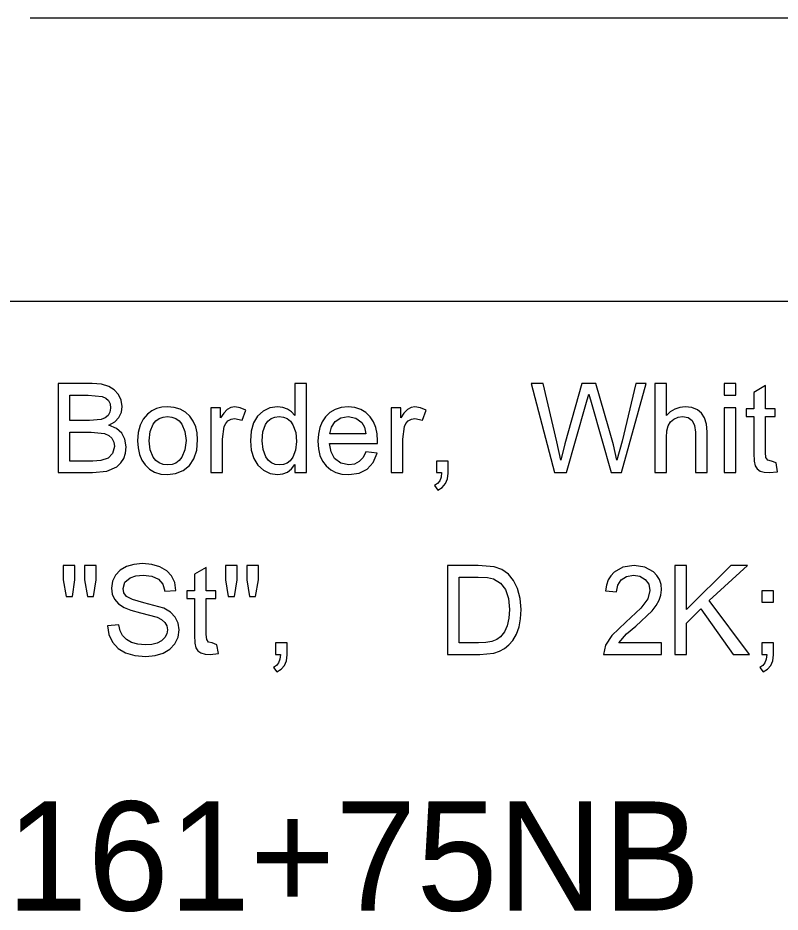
# Model space of a CAD drawing. Extents: x 1001568 to 1002149, y 1840825 to 1841423.
# Drawn here: x 1001936.508 to 1001939.301, y 1840965.23 to 1840968.507 of the extents above; entities that cross this region are included whole.
import ezdxf

# ---------------------------------------------------------------- set-up
doc = ezdxf.new("R2010")
doc.units = 0
for name, color, linetype in [('40', 7, 'Continuous'), ('R_No Plot', 7, 'Continuous'), ('SIGNS', 7, 'Continuous')]:
    doc.layers.add(name, color=color, linetype=linetype)

msp = doc.modelspace()

# ---------------------------------------------------------------- linework, layer by layer
at = {"layer": 'R_No Plot'}
msp.add_line((1001890.6501, 1840967.4691), (1001982.1327, 1840967.4691), dxfattribs=at)
at = {"layer": 'SIGNS'}
msp.add_line((1001936.5536, 1840968.5074), (1001939.7172, 1840968.5074), dxfattribs=at)
for points in [[(1001936.6563, 1840966.8407), (1001936.7816, 1840966.8407), (1001936.8339, 1840966.846), (1001936.8706, 1840966.8623), (1001936.8854, 1840966.8763), (1001936.896, 1840966.8931), (1001936.9023, 1840966.9127), (1001936.9045, 1840966.9352), (1001936.9005, 1840966.9629), (1001936.8888, 1840966.9853), (1001936.8692, 1840967.0024), (1001936.8418, 1840967.0142), (1001936.8631, 1840967.0272), (1001936.8784, 1840967.0431), (1001936.8875, 1840967.0618), (1001936.8904, 1840967.0835), (1001936.8868, 1840967.1062), (1001936.8766, 1840967.1272), (1001936.861, 1840967.1448), (1001936.8414, 1840967.1569), (1001936.8143, 1840967.1644), (1001936.7805, 1840967.1669), (1001936.6563, 1840967.1669), (1001936.6563, 1840966.8407)], [(1001937.5235, 1840966.8407), (1001937.5661, 1840966.8407), (1001937.5661, 1840967.1669), (1001937.5235, 1840967.1669), (1001937.5235, 1840967.0505), (1001937.5107, 1840967.0641), (1001937.4957, 1840967.0739), (1001937.4785, 1840967.0798), (1001937.4592, 1840967.0818), (1001937.4316, 1840967.0779), (1001937.4071, 1840967.0664), (1001937.3864, 1840967.0477), (1001937.3718, 1840967.0233), (1001937.3631, 1840966.9932), (1001937.3604, 1840966.9575), (1001937.3636, 1840966.9228), (1001937.3728, 1840966.8931), (1001937.3877, 1840966.8686), (1001937.4079, 1840966.8499), (1001937.4322, 1840966.8375), (1001937.4593, 1840966.8336), (1001937.4792, 1840966.8359), (1001937.4966, 1840966.8429), (1001937.5114, 1840966.8544), (1001937.5235, 1840966.8706), (1001937.5235, 1840966.8407)], [(1001936.6988, 1840967.0322), (1001936.6988, 1840967.1243), (1001936.7659, 1840967.1243), (1001936.8169, 1840967.12), (1001936.8305, 1840967.1139), (1001936.8403, 1840967.1047), (1001936.846, 1840967.0926), (1001936.8478, 1840967.0775), (1001936.8455, 1840967.0625), (1001936.8391, 1840967.0507), (1001936.8284, 1840967.0417), (1001936.8137, 1840967.0357), (1001936.7713, 1840967.0322), (1001936.6988, 1840967.0322)], [(1001936.947, 1840966.9577), (1001936.9486, 1840966.9313), (1001936.9537, 1840966.9078), (1001936.9621, 1840966.887), (1001936.9741, 1840966.8691), (1001936.9901, 1840966.8534), (1001937.0093, 1840966.8423), (1001937.0315, 1840966.8357), (1001937.057, 1840966.8336), (1001937.0864, 1840966.8373), (1001937.1135, 1840966.8481), (1001937.1368, 1840966.8663), (1001937.1534, 1840966.8912), (1001937.1634, 1840966.9227), (1001937.1668, 1840966.961), (1001937.1651, 1840966.9862), (1001937.1597, 1840967.009), (1001937.1509, 1840967.0293), (1001937.1386, 1840967.0471), (1001937.1222, 1840967.0622), (1001937.1032, 1840967.073), (1001937.0814, 1840967.0796), (1001937.057, 1840967.0818), (1001937.0358, 1840967.0802), (1001937.0165, 1840967.0752), (1001936.9989, 1840967.0669), (1001936.9832, 1840967.0554), (1001936.9672, 1840967.0373), (1001936.956, 1840967.015), (1001936.9492, 1840966.9884), (1001936.947, 1840966.9577)], [(1001937.7835, 1840966.917), (1001937.773, 1840966.896), (1001937.7591, 1840966.881), (1001937.7418, 1840966.872), (1001937.7213, 1840966.8691), (1001937.6916, 1840966.8749), (1001937.6689, 1840966.8927), (1001937.6556, 1840966.9167), (1001937.6501, 1840966.9471), (1001937.8258, 1840966.9471), (1001937.8261, 1840966.9578), (1001937.8244, 1840966.9834), (1001937.8194, 1840967.0066), (1001937.8111, 1840967.0271), (1001937.7995, 1840967.0452), (1001937.7834, 1840967.0612), (1001937.7645, 1840967.0726), (1001937.7427, 1840967.0795), (1001937.7182, 1840967.0818), (1001937.6929, 1840967.0795), (1001937.6706, 1840967.0725), (1001937.6512, 1840967.061), (1001937.6348, 1840967.0449), (1001937.6228, 1840967.0265), (1001937.6143, 1840967.0056), (1001937.6092, 1840966.9819), (1001937.6075, 1840966.9557), (1001937.6094, 1840966.9281), (1001937.6151, 1840966.904), (1001937.6245, 1840966.883), (1001937.6379, 1840966.8655), (1001937.6544, 1840966.8515), (1001937.6737, 1840966.8416), (1001937.6956, 1840966.8356), (1001937.7204, 1840966.8336), (1001937.7584, 1840966.8385), (1001937.7884, 1840966.8531), (1001937.8104, 1840966.8775), (1001937.8247, 1840966.9118), (1001937.7835, 1840966.917)], [(1001936.9895, 1840966.9578), (1001936.9932, 1840966.9915), (1001937.0044, 1840967.0184), (1001937.0142, 1840967.0306), (1001937.0263, 1840967.0394), (1001937.0405, 1840967.0446), (1001937.057, 1840967.0463), (1001937.0729, 1840967.0446), (1001937.0868, 1840967.0395), (1001937.0989, 1840967.0308), (1001937.109, 1840967.0189), (1001937.1204, 1840966.9921), (1001937.1243, 1840966.9591), (1001937.1206, 1840966.9249), (1001937.1096, 1840966.8976), (1001937.0997, 1840966.885), (1001937.0876, 1840966.876), (1001937.0733, 1840966.8707), (1001937.057, 1840966.8691), (1001937.0405, 1840966.8708), (1001937.0263, 1840966.8761), (1001937.0142, 1840966.8848), (1001937.0044, 1840966.897), (1001936.9932, 1840966.9238), (1001936.9895, 1840966.9578)], [(1001937.403, 1840966.9576), (1001937.4061, 1840966.9905), (1001937.4156, 1840967.0169), (1001937.4246, 1840967.0297), (1001937.4359, 1840967.0389), (1001937.4494, 1840967.0445), (1001937.4651, 1840967.0463), (1001937.4811, 1840967.0444), (1001937.4951, 1840967.0386), (1001937.5068, 1840967.029), (1001937.5163, 1840967.0157), (1001937.5261, 1840966.9882), (1001937.5294, 1840966.9543), (1001937.526, 1840966.9228), (1001937.5159, 1840966.897), (1001937.5065, 1840966.8846), (1001937.4953, 1840966.8759), (1001937.482, 1840966.8706), (1001937.4668, 1840966.8691), (1001937.4512, 1840966.8709), (1001937.4378, 1840966.8765), (1001937.4264, 1840966.8857), (1001937.4169, 1840966.8985), (1001937.4064, 1840966.9252), (1001937.403, 1840966.9576)], [(1001937.6513, 1840966.9825), (1001937.6572, 1840967.0077), (1001937.6709, 1840967.028), (1001937.6921, 1840967.0418), (1001937.7187, 1840967.0463), (1001937.7464, 1840967.0408), (1001937.7684, 1840967.0246), (1001937.7784, 1840967.007), (1001937.7836, 1840966.9825), (1001937.6513, 1840966.9825)], [(1001936.6988, 1840966.8832), (1001936.6988, 1840966.9896), (1001936.7766, 1840966.9896), (1001936.8255, 1840966.9843), (1001936.8416, 1840966.977), (1001936.853, 1840966.9667), (1001936.8598, 1840966.953), (1001936.862, 1840966.9364), (1001936.8553, 1840966.9103), (1001936.8387, 1840966.8936), (1001936.8128, 1840966.8847), (1001936.7825, 1840966.8832), (1001936.6988, 1840966.8832)], [(1001938.0827, 1840966.174), (1001938.2003, 1840966.174), (1001938.2526, 1840966.1796), (1001938.273, 1840966.1862), (1001938.2914, 1840966.1962), (1001938.3073, 1840966.2093), (1001938.3213, 1840966.2254), (1001938.3348, 1840966.2488), (1001938.3445, 1840966.2755), (1001938.3503, 1840966.3055), (1001938.3522, 1840966.3389), (1001938.3489, 1840966.38), (1001938.3393, 1840966.4164), (1001938.3246, 1840966.4456), (1001938.3054, 1840966.4685), (1001938.2815, 1840966.4852), (1001938.253, 1840966.4956), (1001938.195, 1840966.5002), (1001938.0827, 1840966.5002), (1001938.0827, 1840966.174)], [(1001938.1253, 1840966.2166), (1001938.1253, 1840966.4577), (1001938.1947, 1840966.4577), (1001938.2285, 1840966.4561), (1001938.2512, 1840966.4513), (1001938.2768, 1840966.436), (1001938.295, 1840966.4123), (1001938.306, 1840966.38), (1001938.3097, 1840966.3395), (1001938.3076, 1840966.3071), (1001938.3013, 1840966.2796), (1001938.291, 1840966.2568), (1001938.2768, 1840966.2387), (1001938.2629, 1840966.229), (1001938.2448, 1840966.2221), (1001938.2224, 1840966.2179), (1001938.1959, 1840966.2166), (1001938.1253, 1840966.2166)]]:
    msp.add_lwpolyline(points, dxfattribs=at)
for points in [[(1001938.475, 1840966.8407), (1001938.5186, 1840966.8407), (1001938.5892, 1840967.0901), (1001938.6004, 1840967.1287), (1001938.6113, 1840967.0906), (1001938.6824, 1840966.8407), (1001938.7201, 1840966.8407), (1001938.8099, 1840967.1669), (1001938.773, 1840967.1669), (1001938.7223, 1840966.9556), (1001938.7031, 1840966.8864), (1001938.6909, 1840966.9425), (1001938.6732, 1840967.0022), (1001938.6264, 1840967.1669), (1001938.5742, 1840967.1669), (1001938.5119, 1840966.9469), (1001938.4971, 1840966.8864), (1001938.4833, 1840966.9532), (1001938.4335, 1840967.1669), (1001938.3891, 1840967.1669)], [(1001938.8418, 1840966.8407), (1001938.8843, 1840966.8407), (1001938.8843, 1840966.969), (1001938.8859, 1840966.9937), (1001938.8907, 1840967.0125), (1001938.8991, 1840967.0264), (1001938.9119, 1840967.0373), (1001938.9271, 1840967.0441), (1001938.9435, 1840967.0463), (1001938.9641, 1840967.0426), (1001938.9789, 1840967.0318), (1001938.9877, 1840967.0141), (1001938.9907, 1840966.9894), (1001938.9907, 1840966.8407), (1001939.0333, 1840966.8407), (1001939.0333, 1840966.9901), (1001939.031, 1840967.0184), (1001939.0244, 1840967.0415), (1001939.0133, 1840967.0591), (1001938.998, 1840967.0714), (1001938.9771, 1840967.0793), (1001938.9535, 1840967.0818), (1001938.9334, 1840967.0797), (1001938.9152, 1840967.0739), (1001938.8988, 1840967.064), (1001938.8843, 1840967.0505), (1001938.8843, 1840967.1669), (1001938.8418, 1840967.1669)], [(1001939.096, 1840967.1243), (1001939.1385, 1840967.1243), (1001939.1385, 1840967.1669), (1001939.096, 1840967.1669)], [(1001939.2861, 1840966.8766), (1001939.2692, 1840966.8832), (1001939.2558, 1840966.886), (1001939.2492, 1840966.8958), (1001939.2471, 1840966.9145), (1001939.2471, 1840967.0463), (1001939.2826, 1840967.0463), (1001939.2826, 1840967.0747), (1001939.2471, 1840967.0747), (1001939.2471, 1840967.1598), (1001939.2046, 1840967.135), (1001939.2046, 1840967.0747), (1001939.1762, 1840967.0747), (1001939.1762, 1840967.0463), (1001939.2046, 1840967.0463), (1001939.2046, 1840966.912), (1001939.2058, 1840966.8826), (1001939.2096, 1840966.8653), (1001939.2168, 1840966.8543), (1001939.2278, 1840966.8466), (1001939.2426, 1840966.842), (1001939.2611, 1840966.8407), (1001939.2918, 1840966.844)], [(1001937.2154, 1840966.8407), (1001937.2579, 1840966.8407), (1001937.2579, 1840966.9633), (1001937.2644, 1840967.0097), (1001937.2698, 1840967.0213), (1001937.2776, 1840967.0302), (1001937.2894, 1840967.0369), (1001937.302, 1840967.0393), (1001937.3306, 1840967.0328), (1001937.3441, 1840967.0692), (1001937.3229, 1840967.0786), (1001937.3026, 1840967.0818), (1001937.2884, 1840967.0793), (1001937.2751, 1840967.0717), (1001937.2624, 1840967.0592), (1001937.2508, 1840967.0418), (1001937.2508, 1840967.0777), (1001937.2154, 1840967.0777)], [(1001937.8759, 1840966.8407), (1001937.9184, 1840966.8407), (1001937.9184, 1840966.9633), (1001937.925, 1840967.0097), (1001937.9303, 1840967.0213), (1001937.9382, 1840967.0302), (1001937.9499, 1840967.0369), (1001937.9625, 1840967.0393), (1001937.9911, 1840967.0328), (1001938.0047, 1840967.0692), (1001937.9835, 1840967.0786), (1001937.9631, 1840967.0818), (1001937.9489, 1840967.0793), (1001937.9356, 1840967.0717), (1001937.923, 1840967.0592), (1001937.9114, 1840967.0418), (1001937.9114, 1840967.0777), (1001937.8759, 1840967.0777)], [(1001939.096, 1840966.8407), (1001939.1385, 1840966.8407), (1001939.1385, 1840967.0777), (1001939.096, 1840967.0777)], [(1001938.0423, 1840966.8407), (1001938.0606, 1840966.8407), (1001938.0586, 1840966.824), (1001938.0537, 1840966.8106), (1001938.0458, 1840966.8005), (1001938.0352, 1840966.7939), (1001938.0466, 1840966.7769), (1001938.0632, 1840966.7867), (1001938.0752, 1840966.8004), (1001938.0824, 1840966.8178), (1001938.0848, 1840966.8392), (1001938.0848, 1840966.8832), (1001938.0423, 1840966.8832)], [(1001936.685, 1840966.3868), (1001936.7079, 1840966.3868), (1001936.7172, 1840966.4477), (1001936.7172, 1840966.5002), (1001936.6746, 1840966.5002), (1001936.6746, 1840966.4477)], [(1001936.7628, 1840966.3868), (1001936.7852, 1840966.3868), (1001936.7952, 1840966.4477), (1001936.7952, 1840966.5002), (1001936.7527, 1840966.5002), (1001936.7527, 1840966.4477)], [(1001936.8369, 1840966.2791), (1001936.842, 1840966.247), (1001936.8548, 1840966.2194), (1001936.8752, 1840966.1964), (1001936.9025, 1840966.18), (1001936.9365, 1840966.1702), (1001936.9774, 1840966.167), (1001937.0111, 1840966.17), (1001937.0408, 1840966.1796), (1001937.0646, 1840966.1941), (1001937.0831, 1840966.2135), (1001937.0953, 1840966.2375), (1001937.0993, 1840966.2641), (1001937.0956, 1840966.2893), (1001937.0851, 1840966.311), (1001937.0677, 1840966.3289), (1001937.0436, 1840966.3435), (1001936.9702, 1840966.3639), (1001936.9281, 1840966.376), (1001936.9062, 1840966.3873), (1001936.8966, 1840966.4003), (1001936.8936, 1840966.416), (1001936.9, 1840966.4391), (1001936.9192, 1840966.4552), (1001936.941, 1840966.4625), (1001936.9678, 1840966.4648), (1001936.9997, 1840966.4609), (1001937.0235, 1840966.45), (1001937.0391, 1840966.4316), (1001937.0465, 1840966.406), (1001937.0875, 1840966.4091), (1001937.0828, 1840966.4379), (1001937.0715, 1840966.462), (1001937.0535, 1840966.4811), (1001937.029, 1840966.4955), (1001936.9989, 1840966.5045), (1001936.9654, 1840966.5073), (1001936.9337, 1840966.5045), (1001936.9058, 1840966.4963), (1001936.8833, 1840966.4833), (1001936.8661, 1840966.4653), (1001936.8548, 1840966.4428), (1001936.8511, 1840966.4177), (1001936.8539, 1840966.3958), (1001936.8626, 1840966.3767), (1001936.877, 1840966.3604), (1001936.8974, 1840966.3469), (1001936.9226, 1840966.3365), (1001936.9572, 1840966.3271), (1001937.0185, 1840966.3106), (1001937.0351, 1840966.3022), (1001937.0471, 1840966.2918), (1001937.0543, 1840966.2793), (1001937.0567, 1840966.2648), (1001937.0543, 1840966.25), (1001937.0473, 1840966.2367), (1001937.035, 1840966.2247), (1001937.0189, 1840966.2161), (1001936.9989, 1840966.211), (1001936.975, 1840966.2095), (1001936.948, 1840966.2119), (1001936.9246, 1840966.2188), (1001936.9061, 1840966.2292), (1001936.8922, 1840966.2434), (1001936.8828, 1840966.2612), (1001936.8779, 1840966.2827)], [(1001937.2791, 1840966.3868), (1001937.3019, 1840966.3868), (1001937.3113, 1840966.4477), (1001937.3113, 1840966.5002), (1001937.2687, 1840966.5002), (1001937.2687, 1840966.4477)], [(1001937.3569, 1840966.3868), (1001937.3793, 1840966.3868), (1001937.3893, 1840966.4477), (1001937.3893, 1840966.5002), (1001937.3467, 1840966.5002), (1001937.3467, 1840966.4477)], [(1001938.8666, 1840966.2166), (1001938.7096, 1840966.2166), (1001938.7383, 1840966.2496), (1001938.7718, 1840966.2782), (1001938.8325, 1840966.3345), (1001938.8474, 1840966.3536), (1001938.8581, 1840966.3729), (1001938.8644, 1840966.3921), (1001938.8666, 1840966.4114), (1001938.8648, 1840966.431), (1001938.8591, 1840966.4485), (1001938.8497, 1840966.4639), (1001938.8367, 1840966.4773), (1001938.805, 1840966.4945), (1001938.7661, 1840966.5002), (1001938.7249, 1840966.4943), (1001938.6929, 1840966.4764), (1001938.6806, 1840966.4631), (1001938.6713, 1840966.4474), (1001938.6649, 1840966.4288), (1001938.6614, 1840966.4077), (1001938.7016, 1840966.4036), (1001938.7059, 1840966.4288), (1001938.7184, 1840966.4483), (1001938.738, 1840966.4607), (1001938.764, 1840966.4648), (1001938.7872, 1840966.4608), (1001938.8063, 1840966.4496), (1001938.8196, 1840966.4316), (1001938.8241, 1840966.4089), (1001938.8158, 1840966.3779), (1001938.7912, 1840966.3437), (1001938.7356, 1840966.2931), (1001938.6841, 1840966.2444), (1001938.661, 1840966.2084), (1001938.6539, 1840966.174), (1001938.8666, 1840966.174)], [(1001938.9152, 1840966.174), (1001938.9577, 1840966.174), (1001938.9577, 1840966.289), (1001939.0107, 1840966.3415), (1001939.1285, 1840966.174), (1001939.1892, 1840966.174), (1001939.0414, 1840966.3717), (1001939.1816, 1840966.5002), (1001939.1208, 1840966.5002), (1001938.9577, 1840966.3389), (1001938.9577, 1840966.5002), (1001938.9152, 1840966.5002)], [(1001937.2374, 1840966.2099), (1001937.2205, 1840966.2166), (1001937.2071, 1840966.2193), (1001937.2006, 1840966.2291), (1001937.1985, 1840966.2478), (1001937.1985, 1840966.3797), (1001937.2339, 1840966.3797), (1001937.2339, 1840966.408), (1001937.1985, 1840966.408), (1001937.1985, 1840966.4932), (1001937.1559, 1840966.4683), (1001937.1559, 1840966.408), (1001937.1275, 1840966.408), (1001937.1275, 1840966.3797), (1001937.1559, 1840966.3797), (1001937.1559, 1840966.2454), (1001937.1571, 1840966.2159), (1001937.1609, 1840966.1986), (1001937.1681, 1840966.1876), (1001937.1792, 1840966.1799), (1001937.1939, 1840966.1753), (1001937.2124, 1840966.174), (1001937.2431, 1840966.1773)], [(1001939.2342, 1840966.3655), (1001939.2768, 1840966.3655), (1001939.2768, 1840966.408), (1001939.2342, 1840966.408)], [(1001937.4522, 1840966.174), (1001937.4706, 1840966.174), (1001937.4685, 1840966.1573), (1001937.4636, 1840966.1439), (1001937.4557, 1840966.1338), (1001937.4451, 1840966.1272), (1001937.4565, 1840966.1102), (1001937.4732, 1840966.1201), (1001937.4851, 1840966.1337), (1001937.4923, 1840966.1511), (1001937.4948, 1840966.1725), (1001937.4948, 1840966.2166), (1001937.4522, 1840966.2166)], [(1001939.2342, 1840966.174), (1001939.2526, 1840966.174), (1001939.2505, 1840966.1573), (1001939.2456, 1840966.1439), (1001939.2377, 1840966.1338), (1001939.2271, 1840966.1272), (1001939.2385, 1840966.1102), (1001939.2551, 1840966.1201), (1001939.2671, 1840966.1337), (1001939.2743, 1840966.1511), (1001939.2768, 1840966.1725), (1001939.2768, 1840966.2166), (1001939.2342, 1840966.2166)]]:
    msp.add_lwpolyline(points, close=True, dxfattribs=at)

# ---------------------------------------------------------------- texts
at = {"layer": '40'}
msp.add_text('SS-067-10-STA161+75NB', height=0.4, rotation=0, dxfattribs=at).set_placement((1001932.6907, 1840965.2358))

doc.saveas('drawing.dxf')
